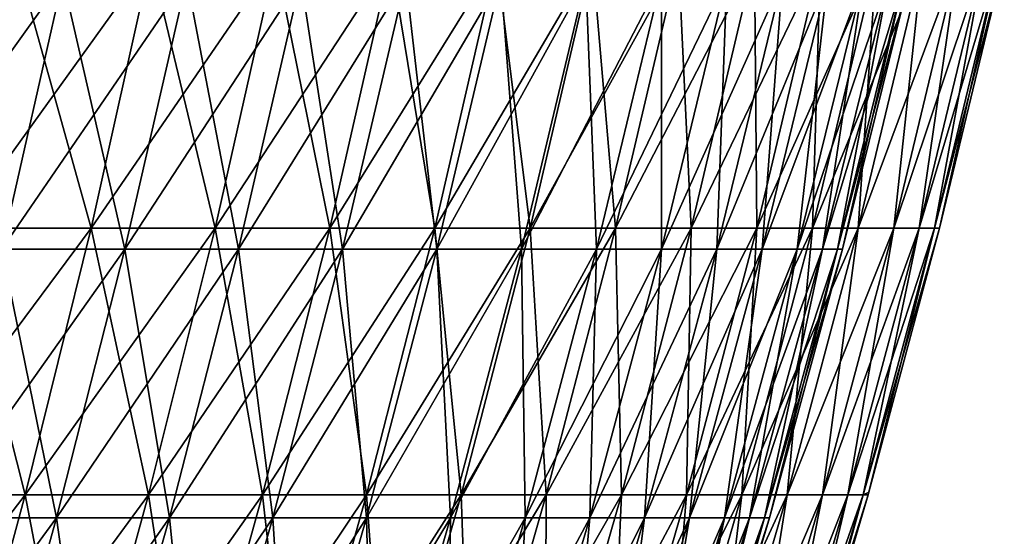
# Model space of a CAD drawing. Header units: millimetres. Extents: x -250 to 250, y 3898 to 4150.
# Tile 549 of 558: x 221 to 244, y 4081 to 4093. Entities that reach past the tile are written whole.
import ezdxf

# ---------------------------------------------------------------- set-up
doc = ezdxf.new("R2010")
doc.units = ezdxf.units.MM
doc.header["$LTSCALE"] = 5.599365
for name, color, linetype in [('2', 7, 'CONTINUOUS'), ('3', 7, 'CONTINUOUS'), ('4', 7, 'CONTINUOUS'), ('5', 7, 'CONTINUOUS')]:
    doc.layers.add(name, color=color, linetype=linetype)

msp = doc.modelspace()

# ---------------------------------------------------------------- linework, layer by layer
at = {"layer": '2', "color": 251, "linetype": 'Continuous', "true_color": 0x504f50}
for points in [[(223.104, 4088.298, -94.432), (220.09, 4088.298, -101.258), (224.452, 4094.359, -95.002), (223.104, 4088.298, -94.432)], [(224.452, 4094.359, -95.002), (220.09, 4088.298, -101.258), (221.42, 4094.359, -101.869), (224.452, 4094.359, -95.002)], [(225.906, 4088.298, -87.517), (223.104, 4088.298, -94.432), (227.271, 4094.359, -88.045), (225.906, 4088.298, -87.517)], [(227.271, 4094.359, -88.045), (223.104, 4088.298, -94.432), (224.452, 4094.359, -95.002), (227.271, 4094.359, -88.045)], [(228.494, 4088.298, -80.518), (225.906, 4088.298, -87.517), (229.875, 4094.359, -81.005), (228.494, 4088.298, -80.518)], [(229.875, 4094.359, -81.005), (225.906, 4088.298, -87.517), (227.271, 4094.359, -88.045), (229.875, 4094.359, -81.005)], [(230.866, 4088.298, -73.444), (228.494, 4088.298, -80.518), (232.26, 4094.359, -73.887), (230.866, 4088.298, -73.444)], [(232.26, 4094.359, -73.887), (228.494, 4088.298, -80.518), (229.875, 4094.359, -81.005), (232.26, 4094.359, -73.887)], [(233.018, 4088.298, -66.299), (230.866, 4088.298, -73.444), (234.425, 4094.359, -66.7), (233.018, 4088.298, -66.299)], [(234.425, 4094.359, -66.7), (230.866, 4088.298, -73.444), (232.26, 4094.359, -73.887), (234.425, 4094.359, -66.7)], [(234.949, 4088.298, -59.092), (233.018, 4088.298, -66.299), (236.368, 4094.359, -59.449), (234.949, 4088.298, -59.092)], [(236.368, 4094.359, -59.449), (233.018, 4088.298, -66.299), (234.425, 4094.359, -66.7), (236.368, 4094.359, -59.449)], [(236.657, 4088.298, -51.829), (234.949, 4088.298, -59.092), (238.087, 4094.359, -52.142), (236.657, 4088.298, -51.829)], [(238.087, 4094.359, -52.142), (234.949, 4088.298, -59.092), (236.368, 4094.359, -59.449), (238.087, 4094.359, -52.142)], [(238.141, 4088.298, -44.516), (236.657, 4088.298, -51.829), (239.58, 4094.359, -44.785), (238.141, 4088.298, -44.516)], [(239.58, 4094.359, -44.785), (236.657, 4088.298, -51.829), (238.087, 4094.359, -52.142), (239.58, 4094.359, -44.785)], [(239.399, 4088.298, -37.162), (238.141, 4088.298, -44.516), (240.845, 4094.359, -37.386), (239.399, 4088.298, -37.162)], [(240.845, 4094.359, -37.386), (238.141, 4088.298, -44.516), (239.58, 4094.359, -44.785), (240.845, 4094.359, -37.386)], [(240.43, 4088.298, -29.772), (239.399, 4088.298, -37.162), (241.882, 4094.359, -29.952), (240.43, 4088.298, -29.772)], [(241.882, 4094.359, -29.952), (239.399, 4088.298, -37.162), (240.845, 4094.359, -37.386), (241.882, 4094.359, -29.952)], [(241.233, 4088.298, -22.353), (240.43, 4088.298, -29.772), (242.69, 4094.359, -22.489), (241.233, 4088.298, -22.353)], [(242.69, 4094.359, -22.489), (240.43, 4088.298, -29.772), (241.882, 4094.359, -29.952), (242.69, 4094.359, -22.489)], [(241.807, 4088.298, -14.914), (241.233, 4088.298, -22.353), (243.267, 4094.359, -15.004), (241.807, 4088.298, -14.914)], [(243.267, 4094.359, -15.004), (241.233, 4088.298, -22.353), (242.69, 4094.359, -22.489), (243.267, 4094.359, -15.004)], [(242.151, 4088.298, -7.461), (241.807, 4088.298, -14.914), (243.614, 4094.359, -7.506), (242.151, 4088.298, -7.461)], [(243.614, 4094.359, -7.506), (241.807, 4088.298, -14.914), (243.267, 4094.359, -15.004), (243.614, 4094.359, -7.506)], [(242.266, 4088.298), (242.151, 4088.298, -7.461), (243.73, 4094.359), (242.266, 4088.298)], [(243.73, 4094.359), (242.151, 4088.298, -7.461), (243.614, 4094.359, -7.506), (243.73, 4094.359)], [(221.618, 4082.276, -93.803), (218.624, 4082.276, -100.583), (223.104, 4088.298, -94.432), (221.618, 4082.276, -93.803)], [(223.104, 4088.298, -94.432), (218.624, 4082.276, -100.583), (220.09, 4088.298, -101.258), (223.104, 4088.298, -94.432)], [(224.401, 4082.276, -86.934), (221.618, 4082.276, -93.803), (225.906, 4088.298, -87.517), (224.401, 4082.276, -86.934)], [(225.906, 4088.298, -87.517), (221.618, 4082.276, -93.803), (223.104, 4088.298, -94.432), (225.906, 4088.298, -87.517)], [(226.972, 4082.276, -79.982), (224.401, 4082.276, -86.934), (228.494, 4088.298, -80.518), (226.972, 4082.276, -79.982)], [(228.494, 4088.298, -80.518), (224.401, 4082.276, -86.934), (225.906, 4088.298, -87.517), (228.494, 4088.298, -80.518)], [(229.327, 4082.276, -72.954), (226.972, 4082.276, -79.982), (230.866, 4088.298, -73.444), (229.327, 4082.276, -72.954)], [(230.866, 4088.298, -73.444), (226.972, 4082.276, -79.982), (228.494, 4088.298, -80.518), (230.866, 4088.298, -73.444)], [(231.465, 4082.276, -65.858), (229.327, 4082.276, -72.954), (233.018, 4088.298, -66.299), (231.465, 4082.276, -65.858)], [(233.018, 4088.298, -66.299), (229.327, 4082.276, -72.954), (230.866, 4088.298, -73.444), (233.018, 4088.298, -66.299)], [(233.384, 4082.276, -58.698), (231.465, 4082.276, -65.858), (234.949, 4088.298, -59.092), (233.384, 4082.276, -58.698)], [(234.949, 4088.298, -59.092), (231.465, 4082.276, -65.858), (233.018, 4088.298, -66.299), (234.949, 4088.298, -59.092)], [(235.081, 4082.276, -51.483), (233.384, 4082.276, -58.698), (236.657, 4088.298, -51.829), (235.081, 4082.276, -51.483)], [(236.657, 4088.298, -51.829), (233.384, 4082.276, -58.698), (234.949, 4088.298, -59.092), (236.657, 4088.298, -51.829)], [(236.554, 4082.276, -44.22), (235.081, 4082.276, -51.483), (238.141, 4088.298, -44.516), (236.554, 4082.276, -44.22)], [(238.141, 4088.298, -44.516), (235.081, 4082.276, -51.483), (236.657, 4088.298, -51.829), (238.141, 4088.298, -44.516)], [(237.804, 4082.276, -36.914), (236.554, 4082.276, -44.22), (239.399, 4088.298, -37.162), (237.804, 4082.276, -36.914)], [(239.399, 4088.298, -37.162), (236.554, 4082.276, -44.22), (238.141, 4088.298, -44.516), (239.399, 4088.298, -37.162)], [(238.828, 4082.276, -29.573), (237.804, 4082.276, -36.914), (240.43, 4088.298, -29.772), (238.828, 4082.276, -29.573)], [(240.43, 4088.298, -29.772), (237.804, 4082.276, -36.914), (239.399, 4088.298, -37.162), (240.43, 4088.298, -29.772)], [(239.625, 4082.276, -22.205), (238.828, 4082.276, -29.573), (241.233, 4088.298, -22.353), (239.625, 4082.276, -22.205)], [(241.233, 4088.298, -22.353), (238.828, 4082.276, -29.573), (240.43, 4088.298, -29.772), (241.233, 4088.298, -22.353)], [(240.196, 4082.276, -14.815), (239.625, 4082.276, -22.205), (241.807, 4088.298, -14.914), (240.196, 4082.276, -14.815)], [(241.807, 4088.298, -14.914), (239.625, 4082.276, -22.205), (241.233, 4088.298, -22.353), (241.807, 4088.298, -14.914)], [(240.538, 4082.276, -7.411), (240.196, 4082.276, -14.815), (242.151, 4088.298, -7.461), (240.538, 4082.276, -7.411)], [(242.151, 4088.298, -7.461), (240.196, 4082.276, -14.815), (241.807, 4088.298, -14.914), (242.151, 4088.298, -7.461)], [(240.669, 4082.336), (240.538, 4082.276, -7.411), (242.266, 4088.298), (240.669, 4082.336)], [(242.266, 4088.298), (240.538, 4082.276, -7.411), (242.151, 4088.298, -7.461), (242.266, 4088.298)], [(240.652, 4082.276), (240.538, 4082.276, -7.411), (240.669, 4082.336), (240.652, 4082.276)], [(219.994, 4076.295, -93.115), (217.022, 4076.295, -99.846), (221.618, 4082.276, -93.803), (219.994, 4076.295, -93.115)], [(221.618, 4082.276, -93.803), (217.022, 4076.295, -99.846), (218.624, 4082.276, -100.583), (221.618, 4082.276, -93.803)], [(222.757, 4076.295, -86.296), (219.994, 4076.295, -93.115), (224.401, 4082.276, -86.934), (222.757, 4076.295, -86.296)], [(224.401, 4082.276, -86.934), (219.994, 4076.295, -93.115), (221.618, 4082.276, -93.803), (224.401, 4082.276, -86.934)], [(225.309, 4076.295, -79.396), (222.757, 4076.295, -86.296), (226.972, 4082.276, -79.982), (225.309, 4076.295, -79.396)], [(226.972, 4082.276, -79.982), (222.757, 4076.295, -86.296), (224.401, 4082.276, -86.934), (226.972, 4082.276, -79.982)], [(227.647, 4076.295, -72.42), (225.309, 4076.295, -79.396), (229.327, 4082.276, -72.954), (227.647, 4076.295, -72.42)], [(229.327, 4082.276, -72.954), (225.309, 4076.295, -79.396), (226.972, 4082.276, -79.982), (229.327, 4082.276, -72.954)], [(229.769, 4076.295, -65.375), (227.647, 4076.295, -72.42), (231.465, 4082.276, -65.858), (229.769, 4076.295, -65.375)], [(231.465, 4082.276, -65.858), (227.647, 4076.295, -72.42), (229.327, 4082.276, -72.954), (231.465, 4082.276, -65.858)], [(231.673, 4076.295, -58.268), (229.769, 4076.295, -65.375), (233.384, 4082.276, -58.698), (231.673, 4076.295, -58.268)], [(233.384, 4082.276, -58.698), (229.769, 4076.295, -65.375), (231.465, 4082.276, -65.858), (233.384, 4082.276, -58.698)], [(233.358, 4076.295, -51.106), (231.673, 4076.295, -58.268), (235.081, 4082.276, -51.483), (233.358, 4076.295, -51.106)], [(235.081, 4082.276, -51.483), (231.673, 4076.295, -58.268), (233.384, 4082.276, -58.698), (235.081, 4082.276, -51.483)], [(234.821, 4076.295, -43.896), (233.358, 4076.295, -51.106), (236.554, 4082.276, -44.22), (234.821, 4076.295, -43.896)], [(236.554, 4082.276, -44.22), (233.358, 4076.295, -51.106), (235.081, 4082.276, -51.483), (236.554, 4082.276, -44.22)], [(236.061, 4076.295, -36.643), (234.821, 4076.295, -43.896), (237.804, 4082.276, -36.914), (236.061, 4076.295, -36.643)], [(237.804, 4082.276, -36.914), (234.821, 4076.295, -43.896), (236.554, 4082.276, -44.22), (237.804, 4082.276, -36.914)], [(237.078, 4076.295, -29.357), (236.061, 4076.295, -36.643), (238.828, 4082.276, -29.573), (237.078, 4076.295, -29.357)], [(238.828, 4082.276, -29.573), (236.061, 4076.295, -36.643), (237.804, 4082.276, -36.914), (238.828, 4082.276, -29.573)], [(237.869, 4076.295, -22.042), (237.078, 4076.295, -29.357), (239.625, 4082.276, -22.205), (237.869, 4076.295, -22.042)], [(239.625, 4082.276, -22.205), (237.078, 4076.295, -29.357), (238.828, 4082.276, -29.573), (239.625, 4082.276, -22.205)], [(238.435, 4076.295, -14.706), (237.869, 4076.295, -22.042), (240.196, 4082.276, -14.815), (238.435, 4076.295, -14.706)], [(240.196, 4082.276, -14.815), (237.869, 4076.295, -22.042), (239.625, 4082.276, -22.205), (240.196, 4082.276, -14.815)], [(238.775, 4076.295, -7.357), (238.435, 4076.295, -14.706), (240.538, 4082.276, -7.411), (238.775, 4076.295, -7.357)], [(240.538, 4082.276, -7.411), (238.435, 4076.295, -14.706), (240.196, 4082.276, -14.815), (240.538, 4082.276, -7.411)], [(238.908, 4076.361), (238.775, 4076.295, -7.357), (240.652, 4082.276), (238.908, 4076.361)], [(240.652, 4082.276), (238.775, 4076.295, -7.357), (240.538, 4082.276, -7.411), (240.652, 4082.276)]]:
    msp.add_3dface(points, dxfattribs=at)
at = {"layer": '3', "color": 251, "linetype": 'Continuous', "true_color": 0x504f50}
for points in [[(220.09, 4088.298, 101.258), (223.104, 4088.298, 94.432), (221.42, 4094.359, 101.869), (220.09, 4088.298, 101.258)], [(221.42, 4094.359, 101.869), (223.104, 4088.298, 94.432), (224.452, 4094.359, 95.002), (221.42, 4094.359, 101.869)], [(223.104, 4088.298, 94.432), (225.906, 4088.298, 87.517), (224.452, 4094.359, 95.002), (223.104, 4088.298, 94.432)], [(224.452, 4094.359, 95.002), (225.906, 4088.298, 87.517), (227.271, 4094.359, 88.045), (224.452, 4094.359, 95.002)], [(225.906, 4088.298, 87.517), (228.494, 4088.298, 80.518), (227.271, 4094.359, 88.045), (225.906, 4088.298, 87.517)], [(227.271, 4094.359, 88.045), (228.494, 4088.298, 80.518), (229.875, 4094.359, 81.005), (227.271, 4094.359, 88.045)], [(228.494, 4088.298, 80.518), (230.866, 4088.298, 73.444), (229.875, 4094.359, 81.005), (228.494, 4088.298, 80.518)], [(229.875, 4094.359, 81.005), (230.866, 4088.298, 73.444), (232.26, 4094.359, 73.887), (229.875, 4094.359, 81.005)], [(230.866, 4088.298, 73.444), (233.018, 4088.298, 66.299), (232.26, 4094.359, 73.887), (230.866, 4088.298, 73.444)], [(232.26, 4094.359, 73.887), (233.018, 4088.298, 66.299), (234.425, 4094.359, 66.7), (232.26, 4094.359, 73.887)], [(233.018, 4088.298, 66.299), (234.949, 4088.298, 59.092), (234.425, 4094.359, 66.7), (233.018, 4088.298, 66.299)], [(234.425, 4094.359, 66.7), (234.949, 4088.298, 59.092), (236.368, 4094.359, 59.449), (234.425, 4094.359, 66.7)], [(234.949, 4088.298, 59.092), (236.657, 4088.298, 51.829), (236.368, 4094.359, 59.449), (234.949, 4088.298, 59.092)], [(236.368, 4094.359, 59.449), (236.657, 4088.298, 51.829), (238.087, 4094.359, 52.142), (236.368, 4094.359, 59.449)], [(236.657, 4088.298, 51.829), (238.141, 4088.298, 44.516), (238.087, 4094.359, 52.142), (236.657, 4088.298, 51.829)], [(238.087, 4094.359, 52.142), (238.141, 4088.298, 44.516), (239.58, 4094.359, 44.785), (238.087, 4094.359, 52.142)], [(238.141, 4088.298, 44.516), (239.399, 4088.298, 37.162), (239.58, 4094.359, 44.785), (238.141, 4088.298, 44.516)], [(239.399, 4088.298, 37.162), (240.43, 4088.298, 29.772), (240.845, 4094.359, 37.386), (239.399, 4088.298, 37.162)], [(239.58, 4094.359, 44.785), (239.399, 4088.298, 37.162), (240.845, 4094.359, 37.386), (239.58, 4094.359, 44.785)], [(240.43, 4088.298, 29.772), (241.233, 4088.298, 22.353), (241.882, 4094.359, 29.952), (240.43, 4088.298, 29.772)], [(240.845, 4094.359, 37.386), (240.43, 4088.298, 29.772), (241.882, 4094.359, 29.952), (240.845, 4094.359, 37.386)], [(241.233, 4088.298, 22.353), (241.807, 4088.298, 14.914), (242.69, 4094.359, 22.489), (241.233, 4088.298, 22.353)], [(241.882, 4094.359, 29.952), (241.233, 4088.298, 22.353), (242.69, 4094.359, 22.489), (241.882, 4094.359, 29.952)], [(241.807, 4088.298, 14.914), (242.151, 4088.298, 7.461), (243.267, 4094.359, 15.004), (241.807, 4088.298, 14.914)], [(242.69, 4094.359, 22.489), (241.807, 4088.298, 14.914), (243.267, 4094.359, 15.004), (242.69, 4094.359, 22.489)], [(242.151, 4088.298, 7.461), (242.266, 4088.298), (243.614, 4094.359, 7.506), (242.151, 4088.298, 7.461)], [(243.267, 4094.359, 15.004), (242.151, 4088.298, 7.461), (243.614, 4094.359, 7.506), (243.267, 4094.359, 15.004)], [(242.266, 4088.298), (243.73, 4094.359), (243.614, 4094.359, 7.506), (242.266, 4088.298)], [(218.624, 4082.276, 100.583), (221.618, 4082.276, 93.803), (220.09, 4088.298, 101.258), (218.624, 4082.276, 100.583)], [(220.09, 4088.298, 101.258), (221.618, 4082.276, 93.803), (223.104, 4088.298, 94.432), (220.09, 4088.298, 101.258)], [(221.618, 4082.276, 93.803), (224.401, 4082.276, 86.934), (223.104, 4088.298, 94.432), (221.618, 4082.276, 93.803)], [(223.104, 4088.298, 94.432), (224.401, 4082.276, 86.934), (225.906, 4088.298, 87.517), (223.104, 4088.298, 94.432)], [(224.401, 4082.276, 86.934), (226.972, 4082.276, 79.982), (225.906, 4088.298, 87.517), (224.401, 4082.276, 86.934)], [(225.906, 4088.298, 87.517), (226.972, 4082.276, 79.982), (228.494, 4088.298, 80.518), (225.906, 4088.298, 87.517)], [(226.972, 4082.276, 79.982), (229.327, 4082.276, 72.954), (228.494, 4088.298, 80.518), (226.972, 4082.276, 79.982)], [(228.494, 4088.298, 80.518), (229.327, 4082.276, 72.954), (230.866, 4088.298, 73.444), (228.494, 4088.298, 80.518)], [(229.327, 4082.276, 72.954), (231.465, 4082.276, 65.858), (230.866, 4088.298, 73.444), (229.327, 4082.276, 72.954)], [(230.866, 4088.298, 73.444), (231.465, 4082.276, 65.858), (233.018, 4088.298, 66.299), (230.866, 4088.298, 73.444)], [(231.465, 4082.276, 65.858), (233.384, 4082.276, 58.698), (233.018, 4088.298, 66.299), (231.465, 4082.276, 65.858)], [(233.018, 4088.298, 66.299), (233.384, 4082.276, 58.698), (234.949, 4088.298, 59.092), (233.018, 4088.298, 66.299)], [(233.384, 4082.276, 58.698), (235.081, 4082.276, 51.483), (234.949, 4088.298, 59.092), (233.384, 4082.276, 58.698)], [(234.949, 4088.298, 59.092), (235.081, 4082.276, 51.483), (236.657, 4088.298, 51.829), (234.949, 4088.298, 59.092)], [(235.081, 4082.276, 51.483), (236.554, 4082.276, 44.22), (236.657, 4088.298, 51.829), (235.081, 4082.276, 51.483)], [(236.554, 4082.276, 44.22), (237.804, 4082.276, 36.914), (238.141, 4088.298, 44.516), (236.554, 4082.276, 44.22)], [(236.657, 4088.298, 51.829), (236.554, 4082.276, 44.22), (238.141, 4088.298, 44.516), (236.657, 4088.298, 51.829)], [(237.804, 4082.276, 36.914), (238.828, 4082.276, 29.573), (239.399, 4088.298, 37.162), (237.804, 4082.276, 36.914)], [(238.141, 4088.298, 44.516), (237.804, 4082.276, 36.914), (239.399, 4088.298, 37.162), (238.141, 4088.298, 44.516)], [(238.828, 4082.276, 29.573), (239.625, 4082.276, 22.205), (240.43, 4088.298, 29.772), (238.828, 4082.276, 29.573)], [(239.399, 4088.298, 37.162), (238.828, 4082.276, 29.573), (240.43, 4088.298, 29.772), (239.399, 4088.298, 37.162)], [(239.625, 4082.276, 22.205), (240.196, 4082.276, 14.815), (241.233, 4088.298, 22.353), (239.625, 4082.276, 22.205)], [(240.43, 4088.298, 29.772), (239.625, 4082.276, 22.205), (241.233, 4088.298, 22.353), (240.43, 4088.298, 29.772)], [(240.196, 4082.276, 14.815), (240.538, 4082.276, 7.411), (241.807, 4088.298, 14.914), (240.196, 4082.276, 14.815)], [(241.233, 4088.298, 22.353), (240.196, 4082.276, 14.815), (241.807, 4088.298, 14.914), (241.233, 4088.298, 22.353)], [(240.538, 4082.276, 7.411), (240.652, 4082.276), (242.151, 4088.298, 7.461), (240.538, 4082.276, 7.411)], [(241.807, 4088.298, 14.914), (240.538, 4082.276, 7.411), (242.151, 4088.298, 7.461), (241.807, 4088.298, 14.914)], [(240.652, 4082.276), (240.669, 4082.336), (242.151, 4088.298, 7.461), (240.652, 4082.276)], [(240.669, 4082.336), (242.266, 4088.298), (242.151, 4088.298, 7.461), (240.669, 4082.336)], [(218.624, 4082.276, 100.583), (219.994, 4076.295, 93.115), (221.618, 4082.276, 93.803), (218.624, 4082.276, 100.583)], [(219.994, 4076.295, 93.115), (222.757, 4076.295, 86.296), (221.618, 4082.276, 93.803), (219.994, 4076.295, 93.115)], [(221.618, 4082.276, 93.803), (222.757, 4076.295, 86.296), (224.401, 4082.276, 86.934), (221.618, 4082.276, 93.803)], [(222.757, 4076.295, 86.296), (225.309, 4076.295, 79.396), (224.401, 4082.276, 86.934), (222.757, 4076.295, 86.296)], [(224.401, 4082.276, 86.934), (225.309, 4076.295, 79.396), (226.972, 4082.276, 79.982), (224.401, 4082.276, 86.934)], [(225.309, 4076.295, 79.396), (227.647, 4076.295, 72.42), (226.972, 4082.276, 79.982), (225.309, 4076.295, 79.396)], [(226.972, 4082.276, 79.982), (227.647, 4076.295, 72.42), (229.327, 4082.276, 72.954), (226.972, 4082.276, 79.982)], [(227.647, 4076.295, 72.42), (229.769, 4076.295, 65.375), (229.327, 4082.276, 72.954), (227.647, 4076.295, 72.42)], [(229.327, 4082.276, 72.954), (229.769, 4076.295, 65.375), (231.465, 4082.276, 65.858), (229.327, 4082.276, 72.954)], [(229.769, 4076.295, 65.375), (231.673, 4076.295, 58.268), (231.465, 4082.276, 65.858), (229.769, 4076.295, 65.375)], [(231.465, 4082.276, 65.858), (231.673, 4076.295, 58.268), (233.384, 4082.276, 58.698), (231.465, 4082.276, 65.858)], [(231.673, 4076.295, 58.268), (233.358, 4076.295, 51.106), (233.384, 4082.276, 58.698), (231.673, 4076.295, 58.268)], [(233.358, 4076.295, 51.106), (234.821, 4076.295, 43.896), (235.081, 4082.276, 51.483), (233.358, 4076.295, 51.106)], [(233.384, 4082.276, 58.698), (233.358, 4076.295, 51.106), (235.081, 4082.276, 51.483), (233.384, 4082.276, 58.698)], [(234.821, 4076.295, 43.896), (236.061, 4076.295, 36.643), (236.554, 4082.276, 44.22), (234.821, 4076.295, 43.896)], [(235.081, 4082.276, 51.483), (234.821, 4076.295, 43.896), (236.554, 4082.276, 44.22), (235.081, 4082.276, 51.483)], [(236.061, 4076.295, 36.643), (237.078, 4076.295, 29.357), (237.804, 4082.276, 36.914), (236.061, 4076.295, 36.643)], [(236.554, 4082.276, 44.22), (236.061, 4076.295, 36.643), (237.804, 4082.276, 36.914), (236.554, 4082.276, 44.22)], [(237.078, 4076.295, 29.357), (237.869, 4076.295, 22.042), (238.828, 4082.276, 29.573), (237.078, 4076.295, 29.357)], [(237.804, 4082.276, 36.914), (237.078, 4076.295, 29.357), (238.828, 4082.276, 29.573), (237.804, 4082.276, 36.914)], [(237.869, 4076.295, 22.042), (238.435, 4076.295, 14.706), (239.625, 4082.276, 22.205), (237.869, 4076.295, 22.042)], [(238.828, 4082.276, 29.573), (237.869, 4076.295, 22.042), (239.625, 4082.276, 22.205), (238.828, 4082.276, 29.573)], [(238.435, 4076.295, 14.706), (238.775, 4076.295, 7.357), (240.196, 4082.276, 14.815), (238.435, 4076.295, 14.706)], [(239.625, 4082.276, 22.205), (238.435, 4076.295, 14.706), (240.196, 4082.276, 14.815), (239.625, 4082.276, 22.205)], [(238.775, 4076.295, 7.357), (238.888, 4076.295), (240.538, 4082.276, 7.411), (238.775, 4076.295, 7.357)], [(240.196, 4082.276, 14.815), (238.775, 4076.295, 7.357), (240.538, 4082.276, 7.411), (240.196, 4082.276, 14.815)], [(238.888, 4076.295), (238.908, 4076.361), (240.538, 4082.276, 7.411), (238.888, 4076.295)], [(238.908, 4076.361), (240.652, 4082.276), (240.538, 4082.276, 7.411), (238.908, 4076.361)]]:
    msp.add_3dface(points, dxfattribs=at)
at = {"layer": '4', "color": 155, "linetype": 'Continuous', "true_color": 0x4a708c}
for points in [[(221.089, 4087.818, 93.579), (218.102, 4087.818, 100.343), (222.469, 4093.922, 94.163), (221.089, 4087.818, 93.579)], [(222.469, 4093.922, 94.163), (218.102, 4087.818, 100.343), (219.464, 4093.922, 100.969), (222.469, 4093.922, 94.163)], [(223.866, 4087.818, 86.726), (221.089, 4087.818, 93.579), (225.264, 4093.922, 87.268), (223.866, 4087.818, 86.726)], [(225.264, 4093.922, 87.268), (221.089, 4087.818, 93.579), (222.469, 4093.922, 94.163), (225.264, 4093.922, 87.268)], [(226.431, 4087.818, 79.791), (223.866, 4087.818, 86.726), (227.844, 4093.922, 80.289), (226.431, 4087.818, 79.791)], [(227.844, 4093.922, 80.289), (223.866, 4087.818, 86.726), (225.264, 4093.922, 87.268), (227.844, 4093.922, 80.289)], [(228.78, 4087.818, 72.78), (226.431, 4087.818, 79.791), (230.209, 4093.922, 73.235), (228.78, 4087.818, 72.78)], [(230.209, 4093.922, 73.235), (226.431, 4087.818, 79.791), (227.844, 4093.922, 80.289), (230.209, 4093.922, 73.235)], [(230.913, 4087.818, 65.7), (228.78, 4087.818, 72.78), (232.355, 4093.922, 66.111), (230.913, 4087.818, 65.7)], [(232.355, 4093.922, 66.111), (228.78, 4087.818, 72.78), (230.209, 4093.922, 73.235), (232.355, 4093.922, 66.111)], [(232.827, 4087.818, 58.558), (230.913, 4087.818, 65.7), (234.28, 4093.922, 58.924), (232.827, 4087.818, 58.558)], [(234.28, 4093.922, 58.924), (230.913, 4087.818, 65.7), (232.355, 4093.922, 66.111), (234.28, 4093.922, 58.924)], [(234.52, 4087.818, 51.361), (232.827, 4087.818, 58.558), (235.984, 4093.922, 51.681), (234.52, 4087.818, 51.361)], [(235.984, 4093.922, 51.681), (232.827, 4087.818, 58.558), (234.28, 4093.922, 58.924), (235.984, 4093.922, 51.681)], [(235.99, 4087.818, 44.114), (234.52, 4087.818, 51.361), (237.463, 4093.922, 44.39), (235.99, 4087.818, 44.114)], [(237.463, 4093.922, 44.39), (234.52, 4087.818, 51.361), (235.984, 4093.922, 51.681), (237.463, 4093.922, 44.39)], [(237.237, 4087.818, 36.826), (235.99, 4087.818, 44.114), (238.718, 4093.922, 37.056), (237.237, 4087.818, 36.826)], [(238.718, 4093.922, 37.056), (235.99, 4087.818, 44.114), (237.463, 4093.922, 44.39), (238.718, 4093.922, 37.056)], [(238.258, 4087.818, 29.503), (237.237, 4087.818, 36.826), (239.746, 4093.922, 29.687), (238.258, 4087.818, 29.503)], [(239.746, 4093.922, 29.687), (237.237, 4087.818, 36.826), (238.718, 4093.922, 37.056), (239.746, 4093.922, 29.687)], [(239.054, 4087.818, 22.152), (238.258, 4087.818, 29.503), (240.546, 4093.922, 22.29), (239.054, 4087.818, 22.152)], [(240.546, 4093.922, 22.29), (238.258, 4087.818, 29.503), (239.746, 4093.922, 29.687), (240.546, 4093.922, 22.29)], [(239.623, 4087.818, 14.779), (239.054, 4087.818, 22.152), (241.119, 4093.922, 14.872), (239.623, 4087.818, 14.779)], [(241.119, 4093.922, 14.872), (239.054, 4087.818, 22.152), (240.546, 4093.922, 22.29), (241.119, 4093.922, 14.872)], [(239.964, 4087.818, 7.393), (239.623, 4087.818, 14.779), (241.462, 4093.922, 7.439), (239.964, 4087.818, 7.393)], [(241.462, 4093.922, 7.439), (239.623, 4087.818, 14.779), (241.119, 4093.922, 14.872), (241.462, 4093.922, 7.439)], [(240.078, 4087.818), (239.964, 4087.818, 7.393), (241.577, 4093.922), (240.078, 4087.818)], [(241.577, 4093.922), (239.964, 4087.818, 7.393), (241.462, 4093.922, 7.439), (241.577, 4093.922)], [(222.325, 4081.754, 86.129), (219.567, 4081.754, 92.935), (223.866, 4087.818, 86.726), (222.325, 4081.754, 86.129)], [(223.866, 4087.818, 86.726), (219.567, 4081.754, 92.935), (221.089, 4087.818, 93.579), (223.866, 4087.818, 86.726)], [(224.871, 4081.754, 79.242), (222.325, 4081.754, 86.129), (226.431, 4087.818, 79.791), (224.871, 4081.754, 79.242)], [(226.431, 4087.818, 79.791), (222.325, 4081.754, 86.129), (223.866, 4087.818, 86.726), (226.431, 4087.818, 79.791)], [(227.205, 4081.754, 72.279), (224.871, 4081.754, 79.242), (228.78, 4087.818, 72.78), (227.205, 4081.754, 72.279)], [(228.78, 4087.818, 72.78), (224.871, 4081.754, 79.242), (226.431, 4087.818, 79.791), (228.78, 4087.818, 72.78)], [(229.323, 4081.754, 65.248), (227.205, 4081.754, 72.279), (230.913, 4087.818, 65.7), (229.323, 4081.754, 65.248)], [(230.913, 4087.818, 65.7), (227.205, 4081.754, 72.279), (228.78, 4087.818, 72.78), (230.913, 4087.818, 65.7)], [(231.224, 4081.754, 58.155), (229.323, 4081.754, 65.248), (232.827, 4087.818, 58.558), (231.224, 4081.754, 58.155)], [(232.827, 4087.818, 58.558), (229.323, 4081.754, 65.248), (230.913, 4087.818, 65.7), (232.827, 4087.818, 58.558)], [(232.905, 4081.754, 51.007), (231.224, 4081.754, 58.155), (234.52, 4087.818, 51.361), (232.905, 4081.754, 51.007)], [(234.52, 4087.818, 51.361), (231.224, 4081.754, 58.155), (232.827, 4087.818, 58.558), (234.52, 4087.818, 51.361)], [(234.365, 4081.754, 43.81), (232.905, 4081.754, 51.007), (235.99, 4087.818, 44.114), (234.365, 4081.754, 43.81)], [(235.99, 4087.818, 44.114), (232.905, 4081.754, 51.007), (234.52, 4087.818, 51.361), (235.99, 4087.818, 44.114)], [(235.603, 4081.754, 36.572), (234.365, 4081.754, 43.81), (237.237, 4087.818, 36.826), (235.603, 4081.754, 36.572)], [(237.237, 4087.818, 36.826), (234.365, 4081.754, 43.81), (235.99, 4087.818, 44.114), (237.237, 4087.818, 36.826)], [(236.618, 4081.754, 29.3), (235.603, 4081.754, 36.572), (238.258, 4087.818, 29.503), (236.618, 4081.754, 29.3)], [(238.258, 4087.818, 29.503), (235.603, 4081.754, 36.572), (237.237, 4087.818, 36.826), (238.258, 4087.818, 29.503)], [(237.408, 4081.754, 21.999), (236.618, 4081.754, 29.3), (239.054, 4087.818, 22.152), (237.408, 4081.754, 21.999)], [(239.054, 4087.818, 22.152), (236.618, 4081.754, 29.3), (238.258, 4087.818, 29.503), (239.054, 4087.818, 22.152)], [(237.973, 4081.754, 14.678), (237.408, 4081.754, 21.999), (239.623, 4087.818, 14.779), (237.973, 4081.754, 14.678)], [(239.623, 4087.818, 14.779), (237.408, 4081.754, 21.999), (239.054, 4087.818, 22.152), (239.623, 4087.818, 14.779)], [(238.312, 4081.754, 7.342), (237.973, 4081.754, 14.678), (239.964, 4087.818, 7.393), (238.312, 4081.754, 7.342)], [(239.964, 4087.818, 7.393), (237.973, 4081.754, 14.678), (239.623, 4087.818, 14.779), (239.964, 4087.818, 7.393)], [(238.425, 4081.754), (238.312, 4081.754, 7.342), (240.078, 4087.818), (238.425, 4081.754)], [(240.078, 4087.818), (238.312, 4081.754, 7.342), (239.964, 4087.818, 7.393), (240.078, 4087.818)], [(220.64, 4075.733, 85.477), (217.903, 4075.733, 92.231), (222.325, 4081.754, 86.129), (220.64, 4075.733, 85.477)], [(222.325, 4081.754, 86.129), (217.903, 4075.733, 92.231), (219.567, 4081.754, 92.935), (222.325, 4081.754, 86.129)], [(223.168, 4075.733, 78.641), (220.64, 4075.733, 85.477), (224.871, 4081.754, 79.242), (223.168, 4075.733, 78.641)], [(224.871, 4081.754, 79.242), (220.64, 4075.733, 85.477), (222.325, 4081.754, 86.129), (224.871, 4081.754, 79.242)], [(225.484, 4075.733, 71.732), (223.168, 4075.733, 78.641), (227.205, 4081.754, 72.279), (225.484, 4075.733, 71.732)], [(227.205, 4081.754, 72.279), (223.168, 4075.733, 78.641), (224.871, 4081.754, 79.242), (227.205, 4081.754, 72.279)], [(227.586, 4075.733, 64.754), (225.484, 4075.733, 71.732), (229.323, 4081.754, 65.248), (227.586, 4075.733, 64.754)], [(229.323, 4081.754, 65.248), (225.484, 4075.733, 71.732), (227.205, 4081.754, 72.279), (229.323, 4081.754, 65.248)], [(229.472, 4075.733, 57.715), (227.586, 4075.733, 64.754), (231.224, 4081.754, 58.155), (229.472, 4075.733, 57.715)], [(231.224, 4081.754, 58.155), (227.586, 4075.733, 64.754), (229.323, 4081.754, 65.248), (231.224, 4081.754, 58.155)], [(231.141, 4075.733, 50.621), (229.472, 4075.733, 57.715), (232.905, 4081.754, 51.007), (231.141, 4075.733, 50.621)], [(232.905, 4081.754, 51.007), (229.472, 4075.733, 57.715), (231.224, 4081.754, 58.155), (232.905, 4081.754, 51.007)], [(232.59, 4075.733, 43.479), (231.141, 4075.733, 50.621), (234.365, 4081.754, 43.81), (232.59, 4075.733, 43.479)], [(234.365, 4081.754, 43.81), (231.141, 4075.733, 50.621), (232.905, 4081.754, 51.007), (234.365, 4081.754, 43.81)], [(233.818, 4075.733, 36.295), (232.59, 4075.733, 43.479), (235.603, 4081.754, 36.572), (233.818, 4075.733, 36.295)], [(235.603, 4081.754, 36.572), (232.59, 4075.733, 43.479), (234.365, 4081.754, 43.81), (235.603, 4081.754, 36.572)], [(234.825, 4075.733, 29.078), (233.818, 4075.733, 36.295), (236.618, 4081.754, 29.3), (234.825, 4075.733, 29.078)], [(236.618, 4081.754, 29.3), (233.818, 4075.733, 36.295), (235.603, 4081.754, 36.572), (236.618, 4081.754, 29.3)], [(235.609, 4075.733, 21.832), (234.825, 4075.733, 29.078), (237.408, 4081.754, 21.999), (235.609, 4075.733, 21.832)], [(237.408, 4081.754, 21.999), (234.825, 4075.733, 29.078), (236.618, 4081.754, 29.3), (237.408, 4081.754, 21.999)], [(236.17, 4075.733, 14.566), (235.609, 4075.733, 21.832), (237.973, 4081.754, 14.678), (236.17, 4075.733, 14.566)], [(237.973, 4081.754, 14.678), (235.609, 4075.733, 21.832), (237.408, 4081.754, 21.999), (237.973, 4081.754, 14.678)], [(236.506, 4075.733, 7.287), (236.17, 4075.733, 14.566), (238.312, 4081.754, 7.342), (236.506, 4075.733, 7.287)], [(238.312, 4081.754, 7.342), (236.17, 4075.733, 14.566), (237.973, 4081.754, 14.678), (238.312, 4081.754, 7.342)], [(236.639, 4075.799), (236.506, 4075.733, 7.287), (238.425, 4081.754), (236.639, 4075.799)], [(238.425, 4081.754), (236.506, 4075.733, 7.287), (238.312, 4081.754, 7.342), (238.425, 4081.754)]]:
    msp.add_3dface(points, dxfattribs=at)
at = {"layer": '5', "color": 155, "linetype": 'Continuous', "true_color": 0x4a708c}
for points in [[(219.464, 4093.922, -100.969), (221.089, 4087.818, -93.579), (222.469, 4093.922, -94.163), (219.464, 4093.922, -100.969)], [(221.089, 4087.818, -93.579), (223.866, 4087.818, -86.726), (222.469, 4093.922, -94.163), (221.089, 4087.818, -93.579)], [(222.469, 4093.922, -94.163), (223.866, 4087.818, -86.726), (225.264, 4093.922, -87.268), (222.469, 4093.922, -94.163)], [(223.866, 4087.818, -86.726), (226.431, 4087.818, -79.791), (225.264, 4093.922, -87.268), (223.866, 4087.818, -86.726)], [(225.264, 4093.922, -87.268), (226.431, 4087.818, -79.791), (227.844, 4093.922, -80.289), (225.264, 4093.922, -87.268)], [(226.431, 4087.818, -79.791), (228.78, 4087.818, -72.78), (227.844, 4093.922, -80.289), (226.431, 4087.818, -79.791)], [(227.844, 4093.922, -80.289), (228.78, 4087.818, -72.78), (230.209, 4093.922, -73.235), (227.844, 4093.922, -80.289)], [(228.78, 4087.818, -72.78), (230.913, 4087.818, -65.7), (230.209, 4093.922, -73.235), (228.78, 4087.818, -72.78)], [(230.209, 4093.922, -73.235), (230.913, 4087.818, -65.7), (232.355, 4093.922, -66.111), (230.209, 4093.922, -73.235)], [(230.913, 4087.818, -65.7), (232.827, 4087.818, -58.558), (232.355, 4093.922, -66.111), (230.913, 4087.818, -65.7)], [(232.355, 4093.922, -66.111), (232.827, 4087.818, -58.558), (234.28, 4093.922, -58.924), (232.355, 4093.922, -66.111)], [(232.827, 4087.818, -58.558), (234.52, 4087.818, -51.361), (234.28, 4093.922, -58.924), (232.827, 4087.818, -58.558)], [(234.28, 4093.922, -58.924), (234.52, 4087.818, -51.361), (235.984, 4093.922, -51.681), (234.28, 4093.922, -58.924)], [(234.52, 4087.818, -51.361), (235.99, 4087.818, -44.114), (235.984, 4093.922, -51.681), (234.52, 4087.818, -51.361)], [(235.984, 4093.922, -51.681), (235.99, 4087.818, -44.114), (237.463, 4093.922, -44.39), (235.984, 4093.922, -51.681)], [(235.99, 4087.818, -44.114), (237.237, 4087.818, -36.826), (237.463, 4093.922, -44.39), (235.99, 4087.818, -44.114)], [(237.237, 4087.818, -36.826), (238.258, 4087.818, -29.503), (238.718, 4093.922, -37.056), (237.237, 4087.818, -36.826)], [(237.463, 4093.922, -44.39), (237.237, 4087.818, -36.826), (238.718, 4093.922, -37.056), (237.463, 4093.922, -44.39)], [(238.258, 4087.818, -29.503), (239.054, 4087.818, -22.152), (239.746, 4093.922, -29.687), (238.258, 4087.818, -29.503)], [(238.718, 4093.922, -37.056), (238.258, 4087.818, -29.503), (239.746, 4093.922, -29.687), (238.718, 4093.922, -37.056)], [(239.054, 4087.818, -22.152), (239.623, 4087.818, -14.779), (240.546, 4093.922, -22.29), (239.054, 4087.818, -22.152)], [(239.746, 4093.922, -29.687), (239.054, 4087.818, -22.152), (240.546, 4093.922, -22.29), (239.746, 4093.922, -29.687)], [(239.623, 4087.818, -14.779), (239.964, 4087.818, -7.393), (241.119, 4093.922, -14.872), (239.623, 4087.818, -14.779)], [(240.546, 4093.922, -22.29), (239.623, 4087.818, -14.779), (241.119, 4093.922, -14.872), (240.546, 4093.922, -22.29)], [(239.964, 4087.818, -7.393), (240.078, 4087.818), (241.462, 4093.922, -7.439), (239.964, 4087.818, -7.393)], [(241.119, 4093.922, -14.872), (239.964, 4087.818, -7.393), (241.462, 4093.922, -7.439), (241.119, 4093.922, -14.872)], [(240.078, 4087.818), (241.577, 4093.922), (241.462, 4093.922, -7.439), (240.078, 4087.818)], [(219.567, 4081.754, -92.935), (222.325, 4081.754, -86.129), (221.089, 4087.818, -93.579), (219.567, 4081.754, -92.935)], [(221.089, 4087.818, -93.579), (222.325, 4081.754, -86.129), (223.866, 4087.818, -86.726), (221.089, 4087.818, -93.579)], [(222.325, 4081.754, -86.129), (224.871, 4081.754, -79.242), (223.866, 4087.818, -86.726), (222.325, 4081.754, -86.129)], [(223.866, 4087.818, -86.726), (224.871, 4081.754, -79.242), (226.431, 4087.818, -79.791), (223.866, 4087.818, -86.726)], [(224.871, 4081.754, -79.242), (227.205, 4081.754, -72.279), (226.431, 4087.818, -79.791), (224.871, 4081.754, -79.242)], [(226.431, 4087.818, -79.791), (227.205, 4081.754, -72.279), (228.78, 4087.818, -72.78), (226.431, 4087.818, -79.791)], [(227.205, 4081.754, -72.279), (229.323, 4081.754, -65.248), (228.78, 4087.818, -72.78), (227.205, 4081.754, -72.279)], [(228.78, 4087.818, -72.78), (229.323, 4081.754, -65.248), (230.913, 4087.818, -65.7), (228.78, 4087.818, -72.78)], [(229.323, 4081.754, -65.248), (231.224, 4081.754, -58.155), (230.913, 4087.818, -65.7), (229.323, 4081.754, -65.248)], [(230.913, 4087.818, -65.7), (231.224, 4081.754, -58.155), (232.827, 4087.818, -58.558), (230.913, 4087.818, -65.7)], [(231.224, 4081.754, -58.155), (232.905, 4081.754, -51.007), (232.827, 4087.818, -58.558), (231.224, 4081.754, -58.155)], [(232.827, 4087.818, -58.558), (232.905, 4081.754, -51.007), (234.52, 4087.818, -51.361), (232.827, 4087.818, -58.558)], [(232.905, 4081.754, -51.007), (234.365, 4081.754, -43.81), (234.52, 4087.818, -51.361), (232.905, 4081.754, -51.007)], [(234.365, 4081.754, -43.81), (235.603, 4081.754, -36.572), (235.99, 4087.818, -44.114), (234.365, 4081.754, -43.81)], [(234.52, 4087.818, -51.361), (234.365, 4081.754, -43.81), (235.99, 4087.818, -44.114), (234.52, 4087.818, -51.361)], [(235.603, 4081.754, -36.572), (236.618, 4081.754, -29.3), (237.237, 4087.818, -36.826), (235.603, 4081.754, -36.572)], [(235.99, 4087.818, -44.114), (235.603, 4081.754, -36.572), (237.237, 4087.818, -36.826), (235.99, 4087.818, -44.114)], [(236.618, 4081.754, -29.3), (237.408, 4081.754, -21.999), (238.258, 4087.818, -29.503), (236.618, 4081.754, -29.3)], [(237.237, 4087.818, -36.826), (236.618, 4081.754, -29.3), (238.258, 4087.818, -29.503), (237.237, 4087.818, -36.826)], [(237.408, 4081.754, -21.999), (237.973, 4081.754, -14.678), (239.054, 4087.818, -22.152), (237.408, 4081.754, -21.999)], [(238.258, 4087.818, -29.503), (237.408, 4081.754, -21.999), (239.054, 4087.818, -22.152), (238.258, 4087.818, -29.503)], [(237.973, 4081.754, -14.678), (238.312, 4081.754, -7.342), (239.623, 4087.818, -14.779), (237.973, 4081.754, -14.678)], [(239.054, 4087.818, -22.152), (237.973, 4081.754, -14.678), (239.623, 4087.818, -14.779), (239.054, 4087.818, -22.152)], [(238.312, 4081.754, -7.342), (238.425, 4081.754), (239.964, 4087.818, -7.393), (238.312, 4081.754, -7.342)], [(239.623, 4087.818, -14.779), (238.312, 4081.754, -7.342), (239.964, 4087.818, -7.393), (239.623, 4087.818, -14.779)], [(238.425, 4081.754), (240.078, 4087.818), (239.964, 4087.818, -7.393), (238.425, 4081.754)], [(219.567, 4081.754, -92.935), (220.64, 4075.733, -85.477), (222.325, 4081.754, -86.129), (219.567, 4081.754, -92.935)], [(220.64, 4075.733, -85.477), (223.168, 4075.733, -78.641), (222.325, 4081.754, -86.129), (220.64, 4075.733, -85.477)], [(222.325, 4081.754, -86.129), (223.168, 4075.733, -78.641), (224.871, 4081.754, -79.242), (222.325, 4081.754, -86.129)], [(223.168, 4075.733, -78.641), (225.484, 4075.733, -71.732), (224.871, 4081.754, -79.242), (223.168, 4075.733, -78.641)], [(224.871, 4081.754, -79.242), (225.484, 4075.733, -71.732), (227.205, 4081.754, -72.279), (224.871, 4081.754, -79.242)], [(225.484, 4075.733, -71.732), (227.586, 4075.733, -64.754), (227.205, 4081.754, -72.279), (225.484, 4075.733, -71.732)], [(227.205, 4081.754, -72.279), (227.586, 4075.733, -64.754), (229.323, 4081.754, -65.248), (227.205, 4081.754, -72.279)], [(227.586, 4075.733, -64.754), (229.472, 4075.733, -57.715), (229.323, 4081.754, -65.248), (227.586, 4075.733, -64.754)], [(229.323, 4081.754, -65.248), (229.472, 4075.733, -57.715), (231.224, 4081.754, -58.155), (229.323, 4081.754, -65.248)], [(229.472, 4075.733, -57.715), (231.141, 4075.733, -50.621), (231.224, 4081.754, -58.155), (229.472, 4075.733, -57.715)], [(231.141, 4075.733, -50.621), (232.59, 4075.733, -43.479), (232.905, 4081.754, -51.007), (231.141, 4075.733, -50.621)], [(231.224, 4081.754, -58.155), (231.141, 4075.733, -50.621), (232.905, 4081.754, -51.007), (231.224, 4081.754, -58.155)], [(232.59, 4075.733, -43.479), (233.818, 4075.733, -36.295), (234.365, 4081.754, -43.81), (232.59, 4075.733, -43.479)], [(232.905, 4081.754, -51.007), (232.59, 4075.733, -43.479), (234.365, 4081.754, -43.81), (232.905, 4081.754, -51.007)], [(233.818, 4075.733, -36.295), (234.825, 4075.733, -29.078), (235.603, 4081.754, -36.572), (233.818, 4075.733, -36.295)], [(234.365, 4081.754, -43.81), (233.818, 4075.733, -36.295), (235.603, 4081.754, -36.572), (234.365, 4081.754, -43.81)], [(234.825, 4075.733, -29.078), (235.609, 4075.733, -21.832), (236.618, 4081.754, -29.3), (234.825, 4075.733, -29.078)], [(235.603, 4081.754, -36.572), (234.825, 4075.733, -29.078), (236.618, 4081.754, -29.3), (235.603, 4081.754, -36.572)], [(235.609, 4075.733, -21.832), (236.17, 4075.733, -14.566), (237.408, 4081.754, -21.999), (235.609, 4075.733, -21.832)], [(236.618, 4081.754, -29.3), (235.609, 4075.733, -21.832), (237.408, 4081.754, -21.999), (236.618, 4081.754, -29.3)], [(236.17, 4075.733, -14.566), (236.506, 4075.733, -7.287), (237.973, 4081.754, -14.678), (236.17, 4075.733, -14.566)], [(237.408, 4081.754, -21.999), (236.17, 4075.733, -14.566), (237.973, 4081.754, -14.678), (237.408, 4081.754, -21.999)], [(236.506, 4075.733, -7.287), (236.619, 4075.733), (238.312, 4081.754, -7.342), (236.506, 4075.733, -7.287)], [(237.973, 4081.754, -14.678), (236.506, 4075.733, -7.287), (238.312, 4081.754, -7.342), (237.973, 4081.754, -14.678)], [(236.619, 4075.733), (236.639, 4075.799), (238.312, 4081.754, -7.342), (236.619, 4075.733)], [(236.639, 4075.799), (238.425, 4081.754), (238.312, 4081.754, -7.342), (236.639, 4075.799)]]:
    msp.add_3dface(points, dxfattribs=at)

doc.saveas('drawing.dxf')
